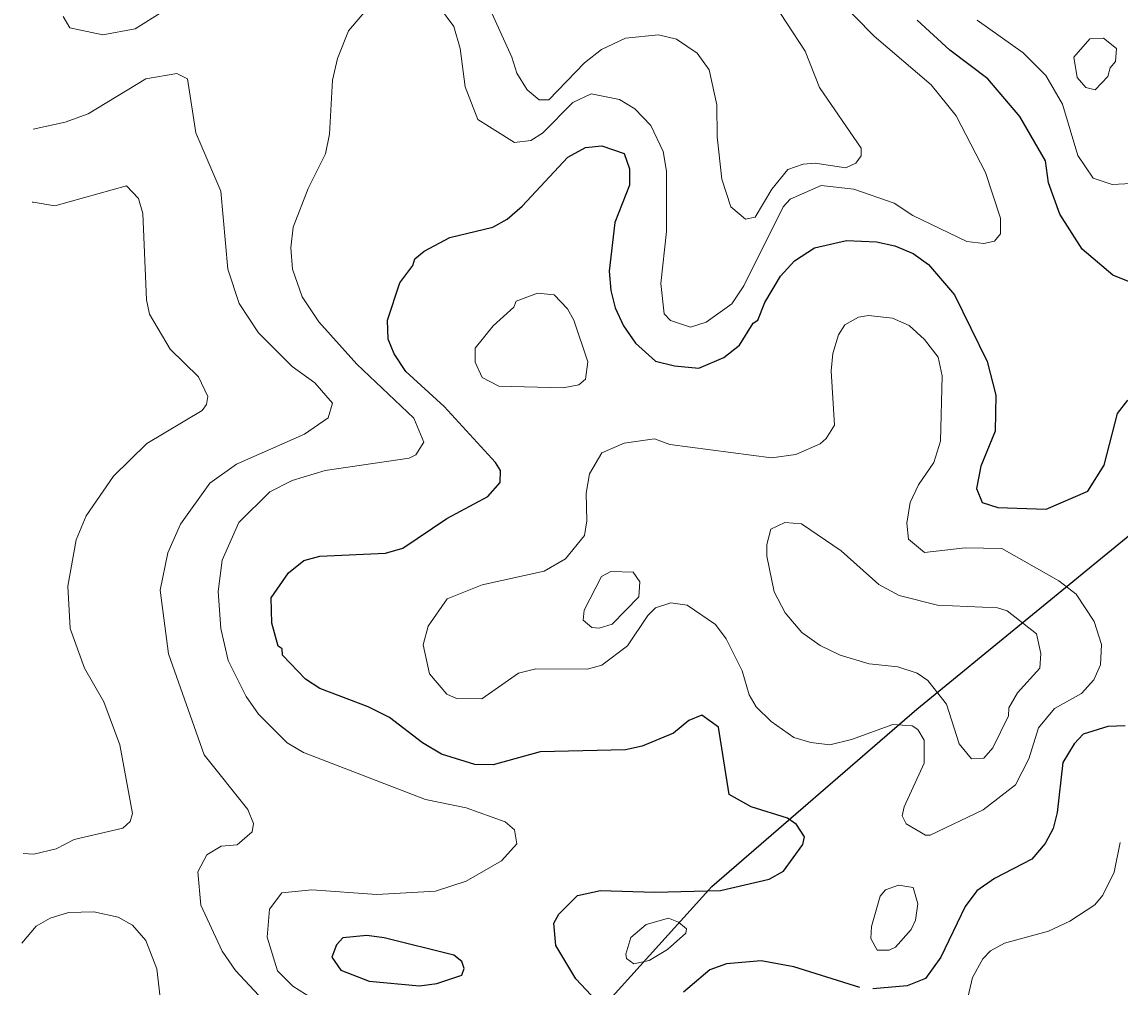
# Model space of a CAD drawing. Extents: x 673.3 to 698.5, y 6984.3 to 7012.3.
# Drawn here: x 673.373 to 674.508, y 6992.357 to 6993.355 of the extents above; entities that cross this region are included whole.
import ezdxf

# ---------------------------------------------------------------- set-up
doc = ezdxf.new("R2010")
doc.units = 0
doc.header["$LTSCALE"] = 0.032
for name, color, linetype, lineweight in [('1', 7, 'Continuous', 25), ('2', 7, 'Continuous', 13), ('26', 7, 'Continuous', 25)]:
    doc.layers.add(name, color=color, linetype=linetype, lineweight=lineweight)

msp = doc.modelspace()

# ---------------------------------------------------------------- linework, layer by layer
at = {"layer": '1'}
for points in [[(674.5346, 6993.0793), (674.5004, 6993.093), (674.4687, 6993.1199), (674.4457, 6993.1563), (674.4339, 6993.1886), (674.4309, 6993.2113), (674.4045, 6993.257), (674.3714, 6993.2959), (674.3319, 6993.3258), (674.2984, 6993.3567)], [(673.9717, 6992.338), (673.9455, 6992.3659), (673.9247, 6992.4002), (673.9228, 6992.4235), (673.9278, 6992.4326), (673.9472, 6992.4521), (673.9708, 6992.4571), (674.0267, 6992.4555), (674.0949, 6992.4572), (674.1453, 6992.4687), (674.1602, 6992.4772), (674.1799, 6992.5046), (674.1816, 6992.5125), (674.1735, 6992.5255), (674.1641, 6992.5319), (674.1267, 6992.5435), (674.1038, 6992.5563), (674.093, 6992.626), (674.0755, 6992.6385), (674.0621, 6992.633), (674.0462, 6992.6198), (674.0138, 6992.6064), (673.9966, 6992.6024), (673.9086, 6992.6004), (673.8598, 6992.5869), (673.8408, 6992.5874), (673.8066, 6992.5979), (673.7869, 6992.6096), (673.7526, 6992.6358), (673.7307, 6992.6471), (673.6806, 6992.6658), (673.6659, 6992.6756), (673.6421, 6992.7004), (673.6417, 6992.7068), (673.6377, 6992.7098), (673.6312, 6992.7335), (673.6304, 6992.7597), (673.6484, 6992.7853), (673.6643, 6992.7981), (673.6806, 6992.8026), (673.7486, 6992.8057), (673.7665, 6992.8111), (673.812, 6992.8417), (673.8543, 6992.8644), (673.8671, 6992.8787), (673.8674, 6992.8913), (673.8623, 6992.8996), (673.8093, 6992.9574), (673.7695, 6992.9934), (673.7575, 6993.0117), (673.7513, 6993.0271), (673.7507, 6993.0466), (673.7633, 6993.0853), (673.777, 6993.1032), (673.779, 6993.1099), (673.7886, 6993.1178), (673.815, 6993.1321), (673.8597, 6993.1428), (673.8743, 6993.1511), (673.8899, 6993.1646), (673.937, 6993.215), (673.9553, 6993.2251), (673.9724, 6993.2267), (673.9953, 6993.219), (674.0007, 6993.203), (674.0009, 6993.1861), (673.9857, 6993.1477), (673.9798, 6993.0971), (673.9814, 6993.0771), (673.9862, 6993.0592), (673.9946, 6993.0408), (674.0069, 6993.0229), (674.0279, 6993.0044)], [(674.0279, 6993.0044), (674.0473, 6992.9995), (674.0725, 6992.9971), (674.0984, 6993.0081), (674.1147, 6993.0209), (674.1288, 6993.0434), (674.1334, 6993.0466), (674.1407, 6993.0649), (674.1569, 6993.0921), (674.1714, 6993.108), (674.192, 6993.1215), (674.2253, 6993.129), (674.2561, 6993.1275), (674.275, 6993.1234), (674.294, 6993.1155), (674.3101, 6993.104), (674.3368, 6993.0729), (674.3705, 6993.0038), (674.3794, 6992.9691), (674.3788, 6992.932), (674.3641, 6992.8958), (674.3594, 6992.8726), (674.3654, 6992.8582), (674.3816, 6992.8529), (674.4317, 6992.8514), (674.4746, 6992.8699), (674.4915, 6992.8968), (674.5053, 6992.95), (674.516, 6992.9638)], [(674.5134, 6992.6273), (674.4952, 6992.6265), (674.47, 6992.6187), (674.4606, 6992.6088), (674.4488, 6992.5895), (674.4431, 6992.5377), (674.4389, 6992.5212), (674.4305, 6992.5057), (674.4168, 6992.4895), (674.3783, 6992.4695)], [(674.3783, 6992.4695), (674.3599, 6992.4568), (674.348, 6992.4407), (674.3228, 6992.3882), (674.307, 6992.366), (674.2879, 6992.3587), (674.2523, 6992.3555)], [(674.2388, 6992.3567), (674.1708, 6992.3782), (674.1369, 6992.3846), (674.1011, 6992.3813), (674.0839, 6992.3751), (674.0566, 6992.3519)]]:
    msp.add_lwpolyline(points, dxfattribs=at)
msp.add_lwpolyline([(673.7473, 6992.4083), (673.7294, 6992.4107), (673.7045, 6992.4081), (673.698, 6992.4009), (673.6933, 6992.3882), (673.7023, 6992.3747), (673.7316, 6992.3634), (673.7838, 6992.3586), (673.8017, 6992.3611), (673.8275, 6992.3695), (673.8298, 6992.3764), (673.8274, 6992.3836), (673.8193, 6992.3902)], close=True, dxfattribs=at)
at = {"layer": '2'}
for points in [[(673.8325, 6993.4219), (673.8792, 6993.3185), (673.8843, 6993.3019), (673.8951, 6993.2846), (673.9075, 6993.2744), (673.9175, 6993.2743), (673.9542, 6993.3127), (673.9719, 6993.3262), (673.9968, 6993.3382), (674.0307, 6993.3416), (674.0496, 6993.337), (674.0708, 6993.3227), (674.0831, 6993.3053), (674.0913, 6993.269), (674.0914, 6993.236), (674.0962, 6993.1922), (674.1055, 6993.1639), (674.1206, 6993.1511), (674.1307, 6993.153), (674.1481, 6993.182), (674.1645, 6993.2022), (674.1803, 6993.2078), (674.1927, 6993.2088), (674.2245, 6993.2039), (674.2348, 6993.2089), (674.2403, 6993.2165), (674.2402, 6993.2243), (674.1972, 6993.2871), (674.1823, 6993.3247), (674.1444, 6993.3827)], [(673.4154, 6993.3603), (673.4222, 6993.3489), (673.4565, 6993.3415), (673.4897, 6993.3478), (673.5471, 6993.384)], [(674.2138, 6993.381), (674.2538, 6993.3403), (674.3126, 6993.2897), (674.3387, 6993.2579), (674.3689, 6993.1993), (674.3843, 6993.1521), (674.3844, 6993.1359), (674.3782, 6993.1281), (674.367, 6993.1258), (674.3496, 6993.1279), (674.2939, 6993.1547), (674.2743, 6993.1676), (674.2327, 6993.182), (674.199, 6993.1859), (674.1668, 6993.1716), (674.1596, 6993.1637), (674.1191, 6993.082), (674.1065, 6993.0636), (674.0802, 6993.0444), (674.0639, 6993.0394), (674.0433, 6993.0461), (674.0368, 6993.0533), (674.0334, 6993.0845), (674.0391, 6993.1381), (674.0391, 6993.2006), (674.0357, 6993.2209), (674.0228, 6993.2479), (674.0064, 6993.2652), (673.9906, 6993.2746), (673.9613, 6993.2804), (673.9422, 6993.2715), (673.9108, 6993.24), (673.8987, 6993.2322), (673.8821, 6993.2304), (673.8441, 6993.254), (673.8308, 6993.2879), (673.8259, 6993.3274), (673.8193, 6993.3502), (673.8046, 6993.37)], [(673.7344, 6993.3738), (673.7102, 6993.3456), (673.6989, 6993.317), (673.6938, 6993.2948), (673.6907, 6993.2388), (673.6865, 6993.2185), (673.6686, 6993.1826), (673.6533, 6993.1427), (673.6508, 6993.1212), (673.6524, 6993.0993), (673.6626, 6993.0708), (673.6796, 6993.0449), (673.7191, 6993.0011), (673.7779, 6992.9454), (673.7882, 6992.9206), (673.78, 6992.9073), (673.7732, 6992.9039)], [(674.3604, 6993.3568), (674.4079, 6993.3229), (674.4313, 6993.2996)], [(673.6176, 6992.3486), (673.5935, 6992.3743), (673.5799, 6992.3944), (673.5578, 6992.4419), (673.5547, 6992.4763), (673.5638, 6992.4939), (673.5789, 6992.5031), (673.5952, 6992.5042), (673.6108, 6992.5176), (673.6123, 6992.5265), (673.6064, 6992.5407), (673.5611, 6992.5975), (673.5242, 6992.7018), (673.5156, 6992.7677), (673.5236, 6992.8062), (673.5366, 6992.8356), (673.5671, 6992.8783), (673.5945, 6992.8976), (673.6649, 6992.9288), (673.6895, 6992.9455), (673.6938, 6992.9609), (673.6756, 6992.9819), (673.6522, 6992.9986), (673.6174, 6993.0336), (673.5975, 6993.0637), (673.5856, 6993.0993), (673.5784, 6993.1801), (673.5527, 6993.2403), (673.5439, 6993.2959), (673.533, 6993.3017), (673.5007, 6993.2961), (673.4412, 6993.2599), (673.4173, 6993.2512), (673.3845, 6993.244)], [(674.4313, 6993.2996), (674.4484, 6993.2697), (674.4644, 6993.2167), (674.48, 6993.1934), (674.4999, 6993.1868), (674.5323, 6993.1885)], [(673.3835, 6993.1686), (673.3845, 6993.1684), (673.4069, 6993.1649), (673.4807, 6993.1855), (673.4933, 6993.1723), (673.4976, 6993.1567), (673.5017, 6993.0677), (673.5048, 6993.0527), (673.5261, 6993.0167), (673.5554, 6992.988), (673.5651, 6992.9676), (673.5637, 6992.9595), (673.5591, 6992.9532), (673.502, 6992.919), (673.4673, 6992.8852), (673.4391, 6992.8442), (673.4288, 6992.8195), (673.4202, 6992.7718), (673.4227, 6992.728), (673.4376, 6992.687), (673.4576, 6992.652), (673.474, 6992.6078), (673.4869, 6992.5367), (673.4847, 6992.5284), (673.4771, 6992.5215), (673.4266, 6992.5097), (673.4082, 6992.5001), (673.385, 6992.4947), (673.3741, 6992.4955)], [(673.7732, 6992.9039), (673.6861, 6992.8912), (673.6522, 6992.8808), (673.629, 6992.8693), (673.597, 6992.8374), (673.5798, 6992.7984), (673.5757, 6992.7663), (673.5783, 6992.728), (673.5861, 6992.6948), (673.6047, 6992.6576), (673.6174, 6992.6394), (673.6471, 6992.6099), (673.664, 6992.5996), (673.7899, 6992.5511), (673.832, 6992.5427), (673.8724, 6992.5282), (673.8819, 6992.5198), (673.8844, 6992.5055), (673.8686, 6992.4877), (673.832, 6992.4667), (673.8004, 6992.4565), (673.7396, 6992.453), (673.6724, 6992.4579), (673.6413, 6992.4546), (673.6288, 6992.438), (673.6263, 6992.4088), (673.6371, 6992.374), (673.6527, 6992.3584), (673.6789, 6992.3416)], [(674.4903, 6992.4522), (674.5018, 6992.4761), (674.5082, 6992.5068)], [(674.3436, 6992.3168), (674.3554, 6992.3673), (674.366, 6992.3865), (674.3742, 6992.3947), (674.3884, 6992.4028), (674.434, 6992.415), (674.4562, 6992.4253), (674.482, 6992.4423), (674.4903, 6992.4522)], [(673.3728, 6992.4027), (673.3876, 6992.4204), (673.4021, 6992.4285), (673.4208, 6992.4344), (673.447, 6992.435), (673.4724, 6992.4294), (673.487, 6992.4212), (673.5009, 6992.4056), (673.5123, 6992.3762), (673.5155, 6992.3466)]]:
    msp.add_lwpolyline(points, dxfattribs=at)
for points in [[(674.4952, 6993.2986), (674.4979, 6993.3075), (674.5034, 6993.3139), (674.5042, 6993.3273), (674.4908, 6993.3382), (674.4768, 6993.3374), (674.4603, 6993.3184), (674.4636, 6993.2975), (674.4725, 6993.2871), (674.4824, 6993.2847)], [(673.9323, 6992.9765), (673.9484, 6992.9798), (673.9555, 6992.9855), (673.9577, 6993.0035), (673.9434, 6993.0465), (673.9366, 6993.0583), (673.923, 6993.0729), (673.9057, 6993.0744), (673.8838, 6993.0663), (673.8812, 6993.06), (673.8598, 6993.0408), (673.8413, 6993.0178), (673.8413, 6993.0032), (673.8485, 6992.9874), (673.8658, 6992.9784)], [(674.1709, 6992.6151), (674.1473, 6992.6317), (674.1319, 6992.6471), (674.1247, 6992.6594), (674.1174, 6992.6841), (674.1009, 6992.7172), (674.0898, 6992.7321), (674.0603, 6992.7519), (674.0435, 6992.7543), (674.0276, 6992.7492), (674.0198, 6992.7414), (673.9988, 6992.7099), (673.9722, 6992.6899), (673.9571, 6992.686), (673.904, 6992.6861), (673.8862, 6992.6818), (673.8482, 6992.6551), (673.8219, 6992.6557), (673.8119, 6992.6599), (673.7941, 6992.6811), (673.7876, 6992.7112), (673.7926, 6992.7302), (673.8122, 6992.7585), (673.8484, 6992.773), (673.9127, 6992.7872), (673.9347, 6992.7998), (673.9544, 6992.8242), (673.9569, 6992.8393), (673.9562, 6992.8677), (673.9594, 6992.8878), (673.9722, 6992.9095), (673.9952, 6992.9196), (674.0267, 6992.9238), (674.0427, 6992.918), (674.1477, 6992.9043), (674.1728, 6992.9078), (674.1978, 6992.9187), (674.2043, 6992.9243), (674.2126, 6992.938), (674.2094, 6992.9943), (674.2111, 6993.012), (674.2169, 6993.0315), (674.2234, 6993.0419), (674.2377, 6993.0498), (674.248, 6993.0516), (674.2728, 6993.0485), (674.29, 6993.041), (674.3059, 6993.0266), (674.3201, 6993.0085), (674.3242, 6992.9889), (674.3224, 6992.9215), (674.3153, 6992.8994), (674.2996, 6992.8763), (674.291, 6992.8582), (674.2876, 6992.8368), (674.2893, 6992.8202), (674.3058, 6992.8065), (674.348, 6992.8113), (674.3859, 6992.8105), (674.4447, 6992.7771), (674.4625, 6992.7634), (674.4812, 6992.7351), (674.4887, 6992.7114), (674.4878, 6992.6903), (674.4809, 6992.675), (674.4682, 6992.6606), (674.4401, 6992.6454), (674.4236, 6992.6254), (674.4137, 6992.5931), (674.3998, 6992.5663), (674.3663, 6992.5406), (674.3115, 6992.5142), (674.3069, 6992.5143), (674.2868, 6992.5259), (674.2827, 6992.5343), (674.2847, 6992.5435), (674.3055, 6992.5888), (674.3054, 6992.6126), (674.2988, 6992.6234), (674.2932, 6992.6273), (674.2731, 6992.6288), (674.2305, 6992.6132), (674.2079, 6992.6078), (674.1884, 6992.61)], [(674.3094, 6992.6742), (674.2981, 6992.6818), (674.2782, 6992.6883), (674.2487, 6992.6914), (674.2186, 6992.7005), (674.1979, 6992.7105), (674.1789, 6992.7238), (674.1617, 6992.7441), (674.1503, 6992.7657), (674.1427, 6992.8026), (674.1427, 6992.8149), (674.1471, 6992.8305), (674.1613, 6992.8374), (674.1785, 6992.836), (674.2198, 6992.8083), (674.2586, 6992.7734), (674.2797, 6992.7619), (674.3191, 6992.752), (674.3812, 6992.7494), (674.3913, 6992.7461), (674.4217, 6992.7225), (674.426, 6992.7022), (674.4251, 6992.687), (674.4018, 6992.6615), (674.3929, 6992.6458), (674.3925, 6992.6378), (674.3763, 6992.6046), (674.3672, 6992.594), (674.3545, 6992.5932), (674.3417, 6992.6088), (674.3285, 6992.6496)], [(674.0104, 6992.7606), (674.0114, 6992.7761), (674.0047, 6992.7861), (673.9814, 6992.7869), (673.9718, 6992.7816), (673.9539, 6992.7468), (673.953, 6992.7365), (673.9618, 6992.7288), (673.9694, 6992.7283), (673.9828, 6992.7324)], [(674.2509, 6992.42), (674.2599, 6992.4514), (674.2655, 6992.4579), (674.279, 6992.4628), (674.294, 6992.4602), (674.2989, 6992.4433), (674.2965, 6992.4265), (674.2921, 6992.4169), (674.276, 6992.3986), (674.2692, 6992.3953), (674.257, 6992.3956), (674.2502, 6992.4075)], [(674.0591, 6992.413), (674.0598, 6992.4175), (674.0516, 6992.4243), (674.0411, 6992.4285), (674.0182, 6992.4221), (674.0022, 6992.4084), (673.9969, 6992.3912), (673.9976, 6992.3867), (674.0053, 6992.3814), (674.0213, 6992.3848), (674.04, 6992.3962)]]:
    msp.add_lwpolyline(points, close=True, dxfattribs=at)
at = {"layer": '26'}
msp.add_lwpolyline([(673.6132, 6991.7643), (673.8019, 6992.0728), (673.8745, 6992.2023), (673.9377, 6992.2971), (674.0861, 6992.4613), (674.2978, 6992.6445), (674.522, 6992.8277), (674.5915, 6992.8972), (674.6926, 6993.0077), (674.7463, 6993.0804), (674.8631, 6993.232), (675.0274, 6993.4436)], dxfattribs=at)

doc.saveas('drawing.dxf')
